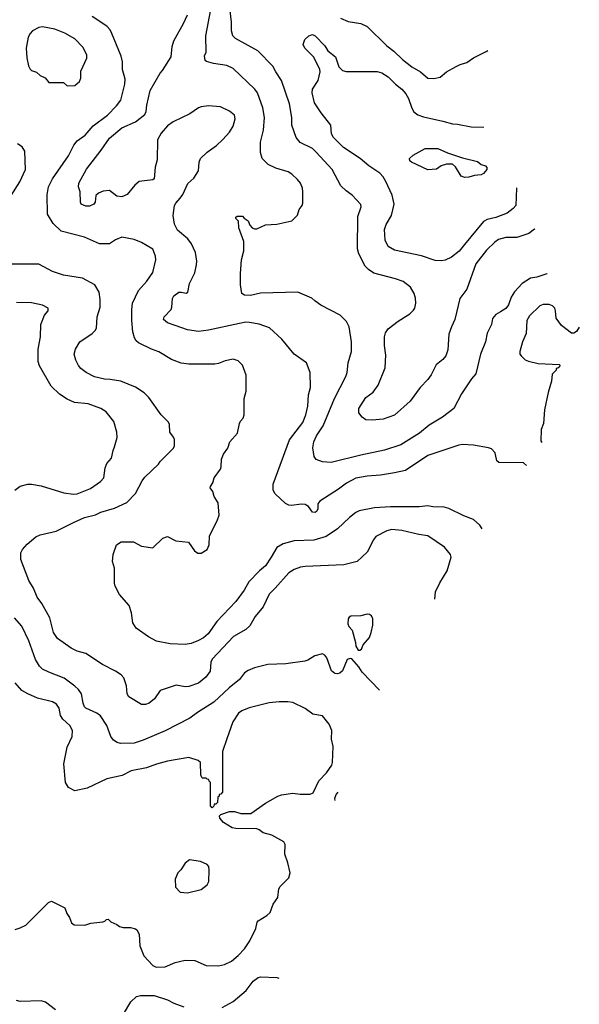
# Model space of a CAD drawing. Extents: x 997026 to 1115308, y 536381 to 619039.
# Tile 443 of 484: x 1110791 to 1115308, y 545422 to 553376. Entities that reach past the tile are written whole.
import ezdxf

# ---------------------------------------------------------------- set-up
doc = ezdxf.new("R2010")
doc.units = 0

msp = doc.modelspace()

# ---------------------------------------------------------------- linework, layer by layer
at = {"layer": '0CON20XD'}
for points in [[(1114949.2, 551687.2), (1114946.3, 551683.7), (1114901.3, 551648.7), (1114805, 551615.7), (1114715, 551617.5), (1114655, 551599.4), (1114625, 551579.2), (1114559.2, 551515), (1114471.4, 551405), (1114400.4, 551199.6), (1114343.5, 551125), (1114303.1, 550955), (1114275, 550893.8), (1114254.4, 550835), (1114247.9, 550707.9), (1114230.5, 550659.5), (1114205, 550630), (1114153, 550587), (1114112, 550508), (1114085, 550470), (1114024.4, 550405.6), (1113943.8, 550295), (1113815, 550180.8), (1113725, 550150), (1113635, 550140), (1113585, 550143.8), (1113554.1, 550164.1), (1113529.5, 550199.5), (1113527.5, 550235), (1113585.7, 550324.3), (1113643.2, 550366.8), (1113684.2, 550425), (1113740, 550565), (1113746.9, 550665), (1113734.3, 550745), (1113734.3, 550815), (1113743.2, 550846.8), (1113765, 550880), (1113845, 550942), (1113939.5, 551000.5), (1113970.3, 551029.7), (1113980, 551045), (1113987.1, 551085), (1113985.7, 551125.7), (1113975.8, 551165), (1113944, 551215), (1113885, 551261.9), (1113825, 551283.3), (1113648.9, 551328.9), (1113605, 551356.9), (1113578.9, 551385), (1113527.8, 551485), (1113517.8, 551525), (1113520, 551785), (1113546.2, 551865), (1113543.9, 551883.9), (1113475, 551958.8), (1113425, 551994), (1113383.2, 552033.2), (1113311.9, 552165), (1113185, 552305.7), (1113154.6, 552334.6), (1113055, 552382.9), (1113023.3, 552423.3), (1112988.6, 552525), (1112986.9, 552585), (1112967.4, 552697.4), (1112903.6, 552883.6), (1112857.1, 552955), (1112835, 553001.2), (1112712, 553125), (1112533, 553223), (1112511.9, 553245), (1112500.5, 553285), (1112499.1, 553355), (1112480.6, 553515)], [(1114882.4, 549774.8), (1114857, 549797), (1114658.3, 549798.3), (1114643, 549813), (1114632.5, 549865), (1114628.3, 549878.3), (1114598.3, 549908.3), (1114575, 549917.5), (1114455, 549940), (1114365, 549944.3), (1114335, 549938.1), (1114085, 549854.3), (1113905.3, 549734.7), (1113815, 549714.6), (1113702.8, 549697.2), (1113595, 549688.5), (1113505, 549671.5), (1113428.9, 549631.1), (1113365, 549583.3), (1113212.1, 549487.9), (1113196.7, 549465), (1113196.2, 549425), (1113190, 549405), (1113175, 549396.2), (1113155, 549398.8), (1113122.9, 549442.9), (1113095, 549460.8), (1113063, 549463), (1112985, 549451.1), (1112963.6, 549453.6), (1112935, 549467.5), (1112853.3, 549545), (1112836.7, 549575), (1112836.7, 549625), (1112968.7, 549981.3), (1113075, 550121.2), (1113101.4, 550185), (1113117.5, 550255), (1113121.2, 550345), (1113138, 550405), (1113136, 550525), (1113105, 550603.3), (1113006.2, 550675), (1112905.5, 550795.5), (1112807.2, 550887.2), (1112725, 550917.1), (1112645, 550930.6), (1112615, 550933.1), (1112565, 550923.1), (1112315, 550867.1), (1112235, 550856.9), (1112145, 550871.4), (1112044.5, 550904.5), (1111985, 550928), (1111952, 550955), (1111956.2, 550975), (1112012, 551035), (1112020, 551055), (1112024, 551125), (1112035, 551146.2), (1112075, 551174), (1112095, 551176.2), (1112135, 551167.5), (1112147.5, 551175), (1112161.2, 551245), (1112205, 551332.5), (1112217.5, 551395), (1112220, 551425), (1112209.2, 551495), (1112178, 551565), (1112148.8, 551605), (1112065.7, 551675.7), (1112041.4, 551725), (1112029.2, 551795), (1112041.4, 551875), (1112050.8, 551895), (1112087, 551933), (1112107.1, 551965), (1112148.3, 552051.7), (1112195.4, 552094.6), (1112234.4, 552155), (1112240.6, 552225), (1112251.4, 552255), (1112303, 552307), (1112379.4, 552360.6), (1112430.7, 552409.3), (1112485, 552468), (1112514.4, 552515), (1112529.4, 552575), (1112525.5, 552605.5), (1112485, 552638), (1112412.7, 552672.7), (1112315, 552680.8), (1112255, 552672.2), (1112235, 552664.4), (1112165, 552615.5), (1112029.7, 552550.3), (1111982.4, 552517.6), (1111931.9, 552458.1), (1111904, 552405), (1111900, 552245), (1111883.3, 552185), (1111875, 552090), (1111865, 552082.5), (1111755, 552068.8), (1111720.7, 552039.3), (1111658.8, 551965), (1111615, 551944.5), (1111575, 551951.4), (1111515, 551996), (1111465, 551992), (1111427.5, 551975), (1111403.9, 551956.1), (1111399.3, 551900.7), (1111390, 551885), (1111355, 551869.2), (1111325, 551869.2), (1111287.5, 551885), (1111280.7, 551900.7), (1111280, 551985), (1111264, 552025), (1111268, 552055), (1111331.1, 552168.9), (1111449.2, 552320.8), (1111515, 552420), (1111615, 552503.1), (1111725, 552551.4), (1111800.3, 552609.7), (1111810.8, 552635), (1111815.7, 552685), (1111843.5, 552805), (1111924.4, 552945), (1111944.6, 552965.4), (1112013.8, 553076.2), (1112021.1, 553158.9), (1112033.5, 553205), (1112113.6, 553345), (1112144.7, 553415.3)], [(1115048.5, 551324.5), (1115045, 551322), (1114965, 551295.7), (1114915, 551288.6), (1114845.5, 551244.5), (1114785, 551178), (1114758.1, 551135), (1114736, 551074), (1114715, 551042), (1114673.1, 551016.9), (1114635, 550994), (1114608.3, 550961.7), (1114598, 550915), (1114564, 550845), (1114550, 550775), (1114511.1, 550675), (1114472.5, 550515), (1114438, 550475), (1114358, 550355), (1114293.8, 550235), (1114204.4, 550165.6), (1114095, 550100.8), (1114018.6, 550035), (1113867.2, 549942.8), (1113735, 549898.1), (1113545, 549858.2), (1113305, 549800), (1113234.2, 549804.2), (1113184.2, 549824.2), (1113167.7, 549847.7), (1113157.6, 549917.6), (1113165, 549966.7), (1113187.5, 550015), (1113240, 550095), (1113330.6, 550315), (1113423.8, 550495), (1113433.8, 550525), (1113440.8, 550605), (1113470, 550695), (1113468.1, 550775), (1113449.2, 550895), (1113428.1, 550938.1), (1113378.1, 550988.1), (1113220.3, 551070.3), (1113173.3, 551105), (1113147.5, 551127.5), (1113035, 551176), (1112735, 551166.2), (1112655, 551148), (1112605, 551150.8), (1112583.8, 551165), (1112572.9, 551235), (1112572.9, 551325), (1112580, 551435), (1112600.7, 551509.3), (1112600, 551585), (1112560, 551695), (1112557.5, 551747.5), (1112535, 551770), (1112535, 551780), (1112545, 551790), (1112588.3, 551788.3), (1112601.7, 551771.7), (1112635, 551750), (1112647.5, 551715), (1112667.5, 551695), (1112685, 551686.7), (1112705, 551686.2), (1112775, 551718.8), (1112865, 551723.8), (1112987.5, 551752.5), (1113033.6, 551796.4), (1113046.4, 551843.6), (1113070, 551875), (1113075.9, 551894.1), (1113077.5, 551985), (1113072.5, 552015), (1113057.5, 552055), (1113034, 552085), (1112988.3, 552128.3), (1112957.2, 552147.2), (1112857.2, 552177.2), (1112796.2, 552205), (1112748.8, 552255), (1112734.4, 552304.4), (1112733.2, 552386.8), (1112757.4, 552482.6), (1112767.9, 552585), (1112754.5, 552665), (1112710.6, 552785), (1112690, 552815), (1112515, 552980.8), (1112462.5, 553005), (1112355, 553021.2), (1112298.3, 553038.3), (1112287, 553047), (1112283, 553083), (1112296, 553115), (1112294.4, 553245), (1112332.8, 553457.2)], [(1114522.9, 549262.6), (1114505, 549294), (1114455, 549337.5), (1114377, 549367), (1114255, 549428.8), (1114217.7, 549437.7), (1114125, 549440.8), (1114085, 549450), (1114015, 549440), (1113785, 549440), (1113655, 549432.1), (1113531.5, 549408.5), (1113504.7, 549395.3), (1113452.5, 549355), (1113356.9, 549263.1), (1113265, 549201.1), (1113165, 549171.5), (1113005, 549167.1), (1112917.3, 549142.7), (1112865, 549111.9), (1112820.4, 549035), (1112775, 548964.2), (1112725.5, 548924.5), (1112641.2, 548835), (1112602.3, 548767.7), (1112534.3, 548675.7), (1112383.1, 548515), (1112312.5, 548415), (1112275, 548383.1), (1112235, 548360.6), (1112175, 548338.1), (1112125, 548330), (1112005, 548333.1), (1111895, 548356.9), (1111830.6, 548390.6), (1111730.3, 548460.3), (1111703.8, 548505), (1111694, 548585), (1111674, 548645), (1111595, 548733.3), (1111561.2, 548801.2), (1111556.2, 548825), (1111556, 548946), (1111540.5, 549000.5), (1111543.8, 549055), (1111573.3, 549135), (1111610.7, 549159.3), (1111709.3, 549159.3), (1111775, 549123.3), (1111865, 549110), (1111945, 549186.7), (1111985, 549200), (1112050, 549165), (1112152.5, 549155), (1112201.2, 549085), (1112227.7, 549067.7), (1112255, 549068), (1112302.7, 549097.3), (1112320, 549135), (1112323.8, 549205), (1112388, 549335), (1112400, 549375), (1112393.9, 549473.9), (1112360, 549525), (1112350, 549565), (1112327.5, 549595), (1112330, 549605), (1112350, 549635), (1112360, 549675), (1112411.2, 549745), (1112418, 549765), (1112420, 549825), (1112435, 549867.5), (1112470, 549915), (1112486.7, 549965), (1112550, 550035), (1112563.8, 550115), (1112571.7, 550131.7), (1112593.6, 550156.4), (1112603.3, 550185), (1112603.8, 550315), (1112620, 550375), (1112620, 550505), (1112588, 550585), (1112555, 550620), (1112513.9, 550633.9), (1112448.8, 550621.2), (1112395, 550598), (1112365, 550593.8), (1112155, 550593.8), (1112095, 550601.2), (1112015, 550632), (1111913.4, 550693.4), (1111854.6, 550714.6), (1111750, 550765), (1111730.9, 550780.9), (1111716, 550805), (1111703.5, 550853.5), (1111696.4, 550945), (1111695.4, 551034.6), (1111701.5, 551085), (1111750.2, 551189.8), (1111816.1, 551263.9), (1111865.8, 551335), (1111889.2, 551435), (1111885.7, 551465.7), (1111865, 551523.3), (1111772.5, 551575), (1111715, 551600), (1111615, 551619.2), (1111562.6, 551597.4), (1111515, 551564.2), (1111435, 551564.2), (1111315, 551620), (1111125, 551666.9), (1111060.2, 551730.2), (1111015.6, 551805.6), (1111011.3, 551961.3), (1111023.6, 552025), (1111055, 552089.2), (1111183.7, 552276.3), (1111227.2, 552362.8), (1111253.8, 552396.2), (1111317.9, 552442.1), (1111382.3, 552517.7), (1111498.1, 552605), (1111571.1, 552678.9), (1111607.8, 552725), (1111639.2, 552855), (1111640.8, 552895), (1111620, 552975), (1111619.2, 553035), (1111610.7, 553080.7), (1111535.5, 553265), (1111520.6, 553295), (1111495, 553322.9), (1111375, 553403.1)], [(1113379.4, 553389.4), (1113442.6, 553362.6), (1113545, 553344.2), (1113595, 553322), (1113755.5, 553165.5), (1113811.7, 553121.7), (1113880, 553055), (1113955, 552995.6), (1114026, 552955), (1114084.5, 552904.5), (1114135, 552900), (1114185, 552912), (1114235.6, 552954.4), (1114315, 552998.6), (1114346.7, 553015), (1114400, 553030), (1114455, 553068), (1114555, 553118), (1114569, 553127.8)], [(1111172.5, 552842.5), (1111235, 552843.3), (1111273.6, 552876.4), (1111283.3, 552905), (1111285, 552960), (1111333.8, 553065), (1111332.3, 553092.3), (1111301.2, 553155), (1111235, 553220.8), (1111155, 553266.9), (1111075, 553300), (1110975, 553317.5), (1110945, 553312), (1110893.3, 553285), (1110874.3, 553265.7), (1110860, 553235), (1110842.5, 553145), (1110847.3, 553067.3), (1110862.7, 553002.7), (1110875, 552976.7), (1110886.1, 552966.1), (1110925, 552953.3), (1110956.4, 552926.4), (1110995, 552907.5), (1111025, 552870), (1111145, 552870), (1111172.5, 552842.5)], [(1114799.9, 552016.5), (1114800.7, 552015.6), (1114794.5, 551875.5), (1114775, 551850), (1114726, 551814), (1114635, 551779.5), (1114565, 551761.1), (1114535.3, 551744.7), (1114381.2, 551561.2), (1114337.5, 551505), (1114275, 551458), (1114225, 551434), (1114195, 551427.1), (1114145, 551431.4), (1114035, 551468.1), (1113817.5, 551515), (1113766.2, 551545), (1113740, 551595), (1113735, 551680), (1113748.7, 551721.3), (1113792.5, 551795), (1113814.2, 551885), (1113797.4, 551957.4), (1113745, 552070), (1113725, 552105.8), (1113697.5, 552135), (1113608, 552195), (1113538, 552255), (1113403.4, 552343.4), (1113322.9, 552425), (1113307.1, 552455), (1113301.4, 552525), (1113223.8, 552623.8), (1113171.1, 552705), (1113150.4, 552785), (1113155, 552813.8), (1113199.5, 552885), (1113215.8, 552955), (1113214.1, 552974.1), (1113164, 553074), (1113093.3, 553145), (1113080, 553175), (1113092.5, 553215), (1113123.9, 553246.1), (1113155, 553256), (1113175.7, 553245.7), (1113254.3, 553164.3), (1113278.8, 553125), (1113338.8, 553075), (1113366.4, 552996.4), (1113396.4, 552966.4), (1113425, 552956.7), (1113675, 552958.1), (1113715, 552946.9), (1113764.2, 552915), (1113825, 552855.6), (1113876, 552816), (1113908.2, 552778.2), (1113929.7, 552739.7), (1113955, 552660.8), (1113971.8, 552631.8), (1114005, 552607.9), (1114051.4, 552591.4), (1114207.6, 552557.6), (1114285, 552534.4), (1114325, 552532.9), (1114435, 552509.2), (1114537.2, 552507.6)], [(1110722.9, 551955), (1110792, 552065), (1110838, 552165), (1110833.3, 552315), (1110809.5, 552349.5), (1110773.9, 552373.9)], [(1114385, 552100), (1114355, 552112), (1114308.7, 552188.7), (1114285, 552208.6), (1114235, 552210), (1114193.3, 552195), (1114155, 552168.8), (1114085, 552163.8), (1113952.5, 552225), (1113940, 552235), (1113936.7, 552255), (1113967.7, 552282.3), (1114065, 552336.2), (1114165, 552336), (1114245, 552300), (1114365, 552260), (1114485, 552230), (1114515, 552207.5), (1114550, 552195), (1114561.7, 552181.7), (1114562.5, 552165), (1114535.8, 552134.2), (1114515, 552123.8), (1114462.3, 552117.7), (1114415, 552103.8), (1114385, 552100)], [(1114140.5, 548694.8), (1114146.7, 548755), (1114183.1, 548826.9), (1114240, 548925), (1114273.9, 549033.9), (1114268.8, 549055), (1114220, 549115), (1114085, 549207.1), (1114012.7, 549217.3), (1113875, 549248.8), (1113795, 549257.5), (1113755, 549246.7), (1113665, 549200), (1113645.5, 549174.5), (1113595.8, 549074.2), (1113515, 549000), (1113407, 548973), (1113095, 548960), (1113057.6, 548952.4), (1113005, 548934.3), (1112962.2, 548907.8), (1112851.9, 548785), (1112805, 548734.3), (1112757.2, 548632.8), (1112691.5, 548555), (1112649.6, 548480.4), (1112615, 548449.1), (1112517.3, 548392.7), (1112345, 548209.2), (1112334.3, 548185), (1112327.4, 548112.6), (1112294.2, 548065), (1112235, 548015.6), (1112155, 547989.2), (1112125, 547987.5), (1112055, 548000), (1111925, 547956.7), (1111879.5, 547890.5), (1111836.1, 547853.9), (1111805, 547843.8), (1111775, 547843.8), (1111672.9, 547905), (1111659.3, 547929.3), (1111653.1, 547995), (1111630.3, 548060.3), (1111610, 548085), (1111563.5, 548113.5), (1111457.9, 548167.9), (1111325, 548255.8), (1111255, 548275.8), (1111205, 548299.2), (1111095, 548376.7), (1111063.8, 548425), (1111034.2, 548545), (1110969.7, 548659.7), (1110932.3, 548712.3), (1110902.2, 548785), (1110865, 548846.7), (1110800, 549015), (1110800.7, 549069.3), (1110813.3, 549095), (1110850.3, 549139.7), (1110920.9, 549199.1), (1110955, 549216), (1111085, 549244), (1111223.6, 549313.6), (1111315, 549355.6), (1111402.6, 549377.4), (1111445, 549398.9), (1111555, 549429.5), (1111655, 549477.1), (1111725, 549548), (1111778.7, 549651.3), (1111799.7, 549680.3), (1111911.2, 549785), (1111925, 549806.7), (1112032.5, 549915), (1112040, 549935), (1112040, 549985), (1112032.5, 550005), (1112002.5, 550045), (1112000, 550105), (1111992.5, 550125), (1111933.3, 550185), (1111834, 550325), (1111795, 550362), (1111725, 550408.6), (1111607.2, 550457.2), (1111520.6, 550469.4), (1111475, 550472.2), (1111395, 550491.1), (1111327, 550527), (1111285, 550558.6), (1111265, 550582), (1111244.5, 550624.5), (1111230, 550675), (1111240, 550715), (1111276.6, 550773.4), (1111375, 550840), (1111400, 550865), (1111410, 550885), (1111417.1, 550975), (1111440, 551055), (1111440, 551115), (1111432, 551175), (1111396.2, 551235), (1111297.4, 551287.4), (1111145, 551311.4), (1111055, 551341.4), (1110945, 551400), (1110545, 551400)], [(1110751.2, 549575), (1110795, 549608.6), (1110855, 549624.2), (1110885, 549624.3), (1110965, 549610), (1111145.7, 549554.3), (1111225, 549543.3), (1111255, 549546.9), (1111362, 549588), (1111444.1, 549645.9), (1111470, 549675), (1111480, 549755), (1111495, 549790), (1111532, 549835), (1111543.8, 549895), (1111556.2, 549925), (1111577.7, 550002.3), (1111576, 550045), (1111551.2, 550131.2), (1111489.7, 550209.7), (1111445, 550235.8), (1111342.4, 550272.4), (1111232.5, 550285), (1111175, 550312), (1111112, 550352), (1111044.2, 550415), (1110949.7, 550579.7), (1110940, 550615), (1110940, 550715), (1110957.5, 550815), (1110961.4, 550915), (1110990.8, 550989.2), (1111020, 551025), (1111020, 551045), (1110975, 551070.8), (1110885, 551090), (1110765, 551091.1)], [(1115307.9, 550892.5), (1115285, 550856.7), (1115265, 550842.5), (1115245, 550842.5), (1115165, 550905.7), (1115121.4, 550965), (1115117.1, 551025), (1115110, 551045), (1115091.2, 551065), (1115065.5, 551075.5), (1115015, 551075.6), (1114988.8, 551065), (1114905, 550983.8), (1114884.4, 550945), (1114878.7, 550841.3), (1114849.2, 550775), (1114828, 550695), (1114828.8, 550675), (1114839.7, 550659.7), (1114869.7, 550629.7), (1114897, 550617), (1114975, 550600), (1115145, 550590), (1115150, 550585), (1115148.3, 550571.7), (1115135, 550560), (1115121.7, 550558.3), (1115120, 550545), (1115088.3, 550511.7), (1115083.8, 550455), (1115055.7, 550365), (1115025.8, 550225), (1115018.8, 550115), (1115000, 550065), (1114997.5, 549975), (1115004.3, 549961.4)], [(1113535, 548282.5), (1113549.3, 548290.7), (1113563.9, 548326.1), (1113613.3, 548385), (1113628.8, 548425), (1113640, 548485), (1113640, 548535), (1113630.7, 548560.7), (1113615, 548571.2), (1113595, 548573.8), (1113545, 548560), (1113465, 548557.5), (1113450, 548550), (1113443, 548537), (1113440, 548495), (1113447.5, 548475), (1113473.3, 548445), (1113501.2, 548345), (1113503.8, 548315), (1113523.6, 548283.6), (1113535, 548282.5)], [(1113694.7, 547961), (1113554.3, 548104.3), (1113527.5, 548147.5), (1113473, 548213), (1113457, 548217), (1113435, 548206.7), (1113395.6, 548115), (1113375, 548097.5), (1113355, 548091.8), (1113334, 548095), (1113306.9, 548115), (1113270.3, 548220.3), (1113255, 548243.8), (1113235, 548253.8), (1113172.3, 548237.7), (1113116.8, 548203.2), (1113092.5, 548195), (1112938.5, 548171.5), (1112792.8, 548167.2), (1112685, 548140), (1112635, 548118), (1112605, 548100), (1112564.5, 548045.5), (1112480.4, 547979.6), (1112356.6, 547863.4), (1112225, 547780), (1112165, 547734.5), (1111965, 547632.2), (1111786.7, 547555), (1111715, 547533.1), (1111605, 547530.5), (1111577.2, 547537.2), (1111548, 547555), (1111525.7, 547585), (1111494.3, 547675), (1111442.8, 547752.8), (1111413.8, 547773.8), (1111325, 547813.5), (1111314.6, 547825), (1111304.1, 547855), (1111289.3, 547929.3), (1111264.7, 547964.7), (1111235, 547993.5), (1111148.3, 548058.3), (1111025, 548105.6), (1110975, 548130.8), (1110949.2, 548155), (1110916.9, 548206.9), (1110865, 548358), (1110807.9, 548477.9), (1110748.6, 548545)], [(1110755, 546028.1), (1110795, 546040.8), (1110839.1, 546060.9), (1111024.3, 546245.7), (1111046.1, 546256.1), (1111155, 546202.5), (1111170, 546155), (1111193.6, 546123.6), (1111209.3, 546079.3), (1111230, 546065), (1111317.7, 546062.3), (1111365, 546078.8), (1111461.7, 546088.3), (1111477, 546093), (1111491.7, 546108.3), (1111505, 546110), (1111525, 546090), (1111575, 546067.5), (1111595, 546050), (1111625, 546043.8), (1111685, 546043.8), (1111725, 546033.3), (1111736.7, 546025), (1111755, 545990), (1111761.2, 545895), (1111792, 545815), (1111865, 545736), (1111893.2, 545723.2), (1111964.2, 545725.8), (1112045, 545760), (1112125, 545780), (1112205, 545776), (1112297, 545737), (1112395, 545732.5), (1112445, 545744.2), (1112500.3, 545769.7), (1112555, 545816), (1112605, 545870), (1112648, 545935), (1112696, 546035), (1112706.2, 546085), (1112715, 546096), (1112785, 546139.2), (1112812.5, 546165), (1112837.3, 546232.7), (1112873.9, 546286.1), (1112882, 546355), (1112894, 546375), (1112962, 546445), (1112974, 546485), (1112956, 546565), (1112932.2, 546635), (1112934.1, 546714.1), (1112923.3, 546735), (1112825, 546788), (1112755, 546806.7), (1112725, 546832.5), (1112705, 546840), (1112535, 546842), (1112505, 546849.2), (1112435, 546891.2), (1112406.7, 546925), (1112402.5, 546945), (1112413, 546957), (1112485, 546980), (1112525, 546978.8), (1112575, 546963.8), (1112657, 546963), (1112775, 547046.2), (1112875, 547104.3), (1112905, 547114.4), (1112995, 547126.9), (1113055, 547120), (1113135, 547121.2), (1113158.8, 547131.2), (1113205, 547228), (1113266.8, 547293.2), (1113310, 547355), (1113316.2, 547375), (1113320, 547505), (1113307.1, 547565), (1113311.4, 547635), (1113289.2, 547685), (1113235, 547753.3), (1113156.4, 547766.4), (1113095, 547813.3), (1112995, 547860), (1112955, 547867.1), (1112885, 547867.1), (1112805, 547858), (1112641.7, 547818.3), (1112585, 547794.2), (1112556.2, 547775), (1112512, 547705), (1112462.7, 547567.3), (1112427.5, 547465), (1112427.5, 547135), (1112415, 547120), (1112401.7, 547118.3), (1112400, 547105), (1112390, 547095), (1112388.3, 547051.7), (1112375, 547040), (1112361.7, 547038.3), (1112358.3, 547021.7), (1112345, 547010), (1112330, 547025), (1112330, 547215), (1112320, 547225), (1112318.3, 547238.3), (1112305, 547240), (1112295, 547250), (1112265, 547250), (1112260, 547255), (1112252.5, 547275), (1112250, 547375), (1112231.7, 547391.7), (1112155, 547416), (1111985, 547386.5), (1111895, 547363.3), (1111815, 547333.5), (1111690.7, 547309.3), (1111618.3, 547271.7), (1111495, 547244.2), (1111335, 547169.2), (1111236.1, 547146.1), (1111183.3, 547175), (1111161.2, 547215), (1111147.1, 547365), (1111175, 547500), (1111213.8, 547585), (1111217.5, 547635), (1111194.4, 547674.4), (1111138, 547725), (1111121.2, 547755), (1111108.8, 547815), (1111086.4, 547846.4), (1111054.6, 547864.6), (1110935, 547895.8), (1110855, 547929.2), (1110807, 547957), (1110755, 548020)], [(1113359.7, 547135.6), (1113345, 547120), (1113331.2, 547085), (1113335.7, 547069.1)], [(1112145, 546323.8), (1112255, 546348.8), (1112305, 546387.5), (1112316.7, 546415), (1112320, 546505), (1112317.5, 546535), (1112303, 546553), (1112250, 546575), (1112160.7, 546589.3), (1112125, 546562.5), (1112092.3, 546507.7), (1112065.9, 546484.1), (1112046.4, 546433.6), (1112048.3, 546368.3), (1112085, 546328.8), (1112145, 546323.8)], [(1112425, 545396.9), (1112515, 545444.3), (1112619.2, 545535), (1112675, 545610), (1112715, 545638.8), (1112735, 545643.8), (1112865, 545638.8), (1112882.5, 545634)], [(1111079.1, 545379.1), (1110999.5, 545439.5), (1110965, 545450), (1110795, 545446.2), (1110765, 545452.5)], [(1111627.4, 545342.6), (1111687, 545443), (1111733.3, 545485), (1111765, 545492.9), (1111875, 545492.9), (1111985, 545458.6), (1112035, 545431.4), (1112115, 545401.9)]]:
    msp.add_lwpolyline(points, dxfattribs=at)

doc.saveas('drawing.dxf')
